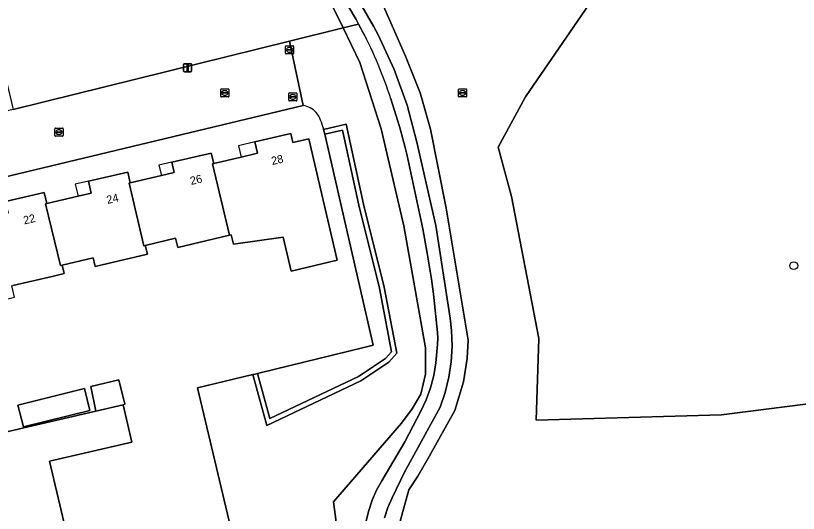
# Model space of a CAD drawing. Extents: x 162026 to 163502, y 387295 to 388169.
# Drawn here: x 163135 to 163231.8, y 388040.2 to 388101.7 of the extents above; entities that cross this region are included whole.
import ezdxf

# ---------------------------------------------------------------- set-up
doc = ezdxf.new("R2010")
doc.units = 0
for name, color, linetype in [('IMGEO_Boom', 7, 'Continuous'), ('IMGEO_Brandkraan', 7, 'Continuous'), ('IMGEO_Erf', 7, 'Continuous'), ('IMGEO_Fietspad_gesloten', 7, 'Continuous'), ('IMGEO_Grasland_overig', 7, 'Continuous'), ('IMGEO_Groenvoorziening', 7, 'Continuous'), ('IMGEO_Haag', 7, 'Continuous'), ('IMGEO_Kolk', 7, 'Continuous'), ('IMGEO_Lichtmast', 7, 'Continuous'), ('IMGEO_Loofbos', 7, 'Continuous'), ('IMGEO_Pand', 7, 'Continuous'), ('IMGEO_Pand_nummerreeks', 7, 'Continuous'), ('IMGEO_Pand_overbouw', 7, 'Continuous'), ('IMGEO_Rietland', 7, 'Continuous'), ('IMGEO_Rioolput', 7, 'Continuous'), ('IMGEO_Voetpad_open', 7, 'Continuous')]:
    doc.layers.add(name, color=color, linetype=linetype)

msp = doc.modelspace()

# ---------------------------------------------------------------- linework, layer by layer
at = {"layer": 'IMGEO_Boom'}
msp.add_circle((163231.214, 388070.796), 0.489, dxfattribs=at)
at = {"layer": 'IMGEO_Brandkraan'}
for p, q in [((163168.779, 388091.229), (163168.779, 388092.081)), ((163168.854, 388092.155), (163169.706, 388092.155)), ((163169.267, 388091.935), (163169.292, 388091.935)), ((163169.78, 388092.081), (163169.78, 388091.229)), ((163169.706, 388091.155), (163168.854, 388091.155)), ((163169.038, 388091.649), (163169.038, 388091.661)), ((163169.476, 388091.612), (163169.078, 388091.612)), ((163169.081, 388091.698), (163169.479, 388091.698)), ((163169.29, 388091.375), (163169.265, 388091.375)), ((163169.522, 388091.661), (163169.522, 388091.649))]:
    msp.add_line(p, q, dxfattribs=at)
for points in [[(163168.779, 388091.229), (163168.779, 388092.081)], [(163168.854, 388092.155), (163169.706, 388092.155)], [(163169.78, 388092.081), (163169.78, 388091.229)], [(163169.706, 388091.155), (163168.854, 388091.155)]]:
    msp.add_lwpolyline(points, dxfattribs=at)
for centre, radius, start, end in [((163168.856, 388092.079), 0.0765, 91.55205, 178.44795), ((163168.856, 388092.079), 0.0765, 91.55205, 178.44795), ((163169.704, 388092.079), 0.0765, 1.55205, 88.44795), ((163169.704, 388092.079), 0.0765, 1.55205, 88.44795), ((163168.856, 388091.231), 0.0765, 181.55205, 268.44795), ((163168.856, 388091.231), 0.0765, 181.55205, 268.44795), ((163169.078, 388091.658), 0.0403, 85.87752, 175.75265), ((163169.075, 388091.648), 0.0366, 178.93798, 274.71019), ((163169.479, 388091.655), 0.043, 264.86636, 352.45326), ((163169.483, 388091.66), 0.0386, 1.73085, 96.63898), ((163169.704, 388091.231), 0.0765, 271.55205, 358.44795), ((163169.704, 388091.231), 0.0765, 271.55205, 358.44795)]:
    msp.add_arc(centre, radius, start, end, dxfattribs=at)
for centre, major_axis, ratio, start_param, end_param in [((163169.266, 388091.655), (-0.387, 0.002), 0.722429, 4.712389, 7.853982), ((163169.291, 388091.655), (-0.39, 0.002), 0.717154, 1.570796, 4.712389)]:
    msp.add_ellipse(centre, major_axis=major_axis, ratio=ratio, start_param=start_param, end_param=end_param, dxfattribs=at)
at = {"layer": 'IMGEO_Erf'}
for points in [[(163170.568, 388090.602), (163130.309, 388080.957), (163124.989, 388079.691), (163128.407, 388065.363), (163132.109, 388049.844), (163136.546, 388050.876), (163144.925, 388052.824), (163144.296, 388055.864), (163147.753, 388056.688), (163148.53, 388053.662), (163148.307, 388053.61), (163149.378, 388049.006), (163139.212, 388046.642), (163141.154, 388038.291)], [(163133.742, 388078.706), (163138.547, 388079.83), (163138.861, 388078.486), (163142.731, 388079.391), (163144.341, 388079.767), (163143.999, 388081.229), (163148.864, 388082.367), (163149.178, 388081.028), (163153.024, 388081.927), (163154.63, 388082.303), (163154.333, 388083.572), (163159.202, 388084.711), (163159.503, 388083.423), (163162.874, 388084.211), (163164.907, 388084.687), (163164.579, 388086.088), (163169.021, 388087.127), (163169.28, 388086.02), (163171.271, 388086.486), (163174.784, 388071.46), (163169.068, 388070.124), (163168.091, 388074.301), (163161.945, 388073.438), (163161.67, 388074.611), (163161.431, 388074.555), (163155.051, 388073.062), (163154.79, 388074.179), (163151.041, 388073.302), (163151.296, 388072.211), (163144.829, 388070.698), (163144.581, 388071.758), (163140.774, 388070.867), (163141.019, 388069.822), (163139.539, 388069.476), (163134.67, 388068.337)], [(163157.514, 388055.709), (163164.341, 388057.337), (163164.633, 388057.406), (163164.925, 388057.476), (163165.065, 388057.509), (163178.048, 388060.669), (163179.216, 388060.953), (163173.218, 388087.056), (163173.083, 388087.641), (163173.063, 388087.729)], [(163170.736, 388000), (163157.514, 388055.709)]]:
    msp.add_lwpolyline(points, dxfattribs=at)
msp.add_lwpolyline([(163135.971, 388050.864), (163135.301, 388053.567), (163143.52, 388055.605), (163144.19, 388052.901)], close=True, dxfattribs=at)
for centre, radius, start, end in [((163169.989, 388087.579), 3.078, 44.49162, 79.16496), ((163167.591, 388086.531), 5.601, 12.35143, 34.90433)]:
    msp.add_arc(centre, radius, start, end, dxfattribs=at)
at = {"layer": 'IMGEO_Fietspad_gesloten'}
for points in [[(163180.617, 388039.631), (163181.043, 388040.898), (163181.58, 388042.123), (163183.093, 388045.286), (163187.514, 388053.313), (163188.128, 388055.139), (163188.576, 388057.013), (163188.856, 388058.919), (163188.964, 388060.843), (163188.899, 388062.768), (163188.72, 388064.326), (163186.964, 388075.766), (163184.621, 388086.058), (163183.425, 388090.614), (163181.827, 388095.045), (163179.84, 388099.316), (163179.268, 388100.383), (163174.209, 388109.091)], [(163176.214, 388102.749), (163177.109, 388101.207), (163177.409, 388100.654), (163177.913, 388099.727)], [(163181.39, 388091.415), (163181.819, 388090.104), (163182.474, 388088.014), (163183.148, 388085.553), (163183.376, 388084.564), (163185.342, 388075.364), (163185.898, 388072.336), (163186.428, 388069.122), (163186.69, 388067.261), (163187.187, 388062.539), (163187.219, 388061.834), (163187.177, 388061.071), (163186.967, 388058.771), (163186.703, 388057.222), (163186.301, 388055.703), (163185.766, 388054.225), (163185.1, 388052.802), (163183.124, 388049.025), (163180.295, 388044.22), (163179.644, 388043.05), (163179.1, 388041.826), (163178.667, 388040.559), (163178.35, 388039.258)]]:
    msp.add_lwpolyline(points, dxfattribs=at)
msp.add_arc((163131.413, 388075.392), 52.483, 17.77591, 27.62426, dxfattribs=at)
at = {"layer": 'IMGEO_Grasland_overig'}
for points in [[(163164.275, 388126.859), (163164.277, 388126.851), (163164.569, 388125.811), (163167.525, 388116.612), (163168.198, 388115.096), (163172.257, 388106.785), (163175.488, 388100.179), (163177.409, 388100.654), (163177.109, 388101.207), (163176.214, 388102.749), (163175.284, 388104.271), (163174.328, 388105.778), (163173.353, 388107.275), (163172.37, 388108.767), (163168.613, 388116.497), (163167.686, 388118.894), (163165.572, 388125.548), (163165.28, 388126.514), (163165.153, 388127.041), (163165.151, 388127.049)], [(163173.218, 388087.056), (163179.216, 388060.953), (163178.048, 388060.669), (163165.065, 388057.509), (163164.925, 388057.476), (163166.44, 388051.901), (163177.41, 388057.08), (163180.743, 388059.334), (163181.497, 388060.152), (163179.983, 388068.011), (163177.434, 388078.253), (163175.437, 388087.553)]]:
    msp.add_lwpolyline(points, close=True, dxfattribs=at)
for points in [[(163174.209, 388109.091), (163179.268, 388100.383), (163179.84, 388099.316), (163181.827, 388095.045), (163183.425, 388090.614), (163184.621, 388086.058), (163186.964, 388075.766), (163188.72, 388064.326), (163188.899, 388062.768), (163188.964, 388060.843), (163188.856, 388058.919), (163188.576, 388057.013), (163188.128, 388055.139), (163187.514, 388053.313), (163183.093, 388045.286), (163181.58, 388042.123), (163181.043, 388040.898), (163180.617, 388039.631)], [(163182.204, 388038.02), (163183.615, 388043.108), (163184.729, 388044.796), (163186.156, 388047.216), (163189.302, 388052.891), (163190.388, 388056.434), (163190.856, 388059.323), (163190.961, 388061.583), (163188.249, 388077.9), (163186.291, 388087.679), (163185.028, 388092.14), (163183.232, 388096.684), (163179.481, 388105.267)], [(163177.913, 388099.727), (163177.409, 388100.654), (163175.488, 388100.179), (163177.584, 388095.893), (163180.222, 388087.705), (163183.015, 388075.731), (163185.667, 388060.66), (163185.677, 388057.408), (163185.112, 388054.926), (163184.022, 388053.086), (163182.73, 388051.324), (163174.327, 388041.626), (163176.153, 388027.479)], [(163178.35, 388039.258), (163178.667, 388040.559), (163179.1, 388041.826), (163179.644, 388043.05), (163180.295, 388044.22), (163183.124, 388049.025), (163185.1, 388052.802), (163185.766, 388054.225), (163186.301, 388055.703), (163186.703, 388057.222), (163186.967, 388058.771), (163187.177, 388061.071), (163187.219, 388061.834), (163187.187, 388062.539), (163186.69, 388067.261), (163186.428, 388069.122), (163185.898, 388072.336), (163185.342, 388075.364), (163183.376, 388084.564), (163183.148, 388085.553), (163182.474, 388088.014), (163181.819, 388090.104), (163181.39, 388091.415)]]:
    msp.add_lwpolyline(points, dxfattribs=at)
msp.add_arc((163131.413, 388075.392), 52.483, 17.77591, 27.62426, dxfattribs=at)
at = {"layer": 'IMGEO_Groenvoorziening'}
for points in [[(163176.153, 388027.479), (163174.327, 388041.626), (163182.73, 388051.324), (163184.022, 388053.086), (163185.112, 388054.926), (163185.677, 388057.408), (163185.667, 388060.66), (163183.015, 388075.731), (163180.222, 388087.705), (163177.584, 388095.893), (163175.488, 388100.179), (163168.855, 388098.541), (163170.568, 388090.602)], [(163173.063, 388087.729), (163173.083, 388087.641), (163175.896, 388088.271), (163178.018, 388078.389), (163180.569, 388068.141), (163182.144, 388059.968), (163181.137, 388058.876), (163177.708, 388056.557), (163166.049, 388051.053), (163164.341, 388057.337), (163157.514, 388055.709), (163170.736, 388000), (163178.301, 387968.12), (163143.963, 387960.549), (163144.23, 387959.797), (163144.707, 387958.45)]]:
    msp.add_lwpolyline(points, dxfattribs=at)
msp.add_lwpolyline([(163180.743, 388059.334), (163177.41, 388057.08), (163166.44, 388051.901), (163164.925, 388057.476), (163164.633, 388057.406), (163164.341, 388057.337), (163166.049, 388051.053), (163177.708, 388056.557), (163181.137, 388058.876), (163182.144, 388059.968), (163180.569, 388068.141), (163178.018, 388078.389), (163175.896, 388088.271), (163173.083, 388087.641), (163173.218, 388087.056), (163175.437, 388087.553), (163177.434, 388078.253), (163179.983, 388068.011), (163181.497, 388060.152)], close=True, dxfattribs=at)
for centre, radius, start, end in [((163169.989, 388087.579), 3.078, 44.49162, 79.16496), ((163167.591, 388086.531), 5.601, 12.35143, 34.90433)]:
    msp.add_arc(centre, radius, start, end, dxfattribs=at)
at = {"layer": 'IMGEO_Haag'}
msp.add_lwpolyline([(163173.083, 388087.641), (163173.218, 388087.056), (163175.437, 388087.553), (163177.434, 388078.253), (163179.983, 388068.011), (163181.497, 388060.152), (163180.743, 388059.334), (163177.41, 388057.08), (163166.44, 388051.901), (163164.925, 388057.476), (163164.633, 388057.406), (163164.341, 388057.337), (163166.049, 388051.053), (163177.708, 388056.557), (163181.137, 388058.876), (163182.144, 388059.968), (163180.569, 388068.141), (163178.018, 388078.389), (163175.896, 388088.271)], close=True, dxfattribs=at)
at = {"layer": 'IMGEO_Kolk'}
for p, q in [((163160.371, 388091.716), (163160.371, 388092.568)), ((163160.446, 388092.642), (163161.298, 388092.642)), ((163160.63, 388092.136), (163160.63, 388092.148)), ((163161.068, 388092.099), (163160.67, 388092.099)), ((163160.673, 388092.185), (163161.071, 388092.185)), ((163160.882, 388091.862), (163160.857, 388091.862)), ((163160.859, 388092.422), (163160.884, 388092.422)), ((163161.114, 388092.148), (163161.114, 388092.136)), ((163161.372, 388092.568), (163161.372, 388091.716)), ((163161.298, 388091.642), (163160.446, 388091.642)), ((163139.866, 388086.871), (163139.866, 388087.723)), ((163139.941, 388087.797), (163140.793, 388087.797)), ((163140.125, 388087.291), (163140.125, 388087.303)), ((163140.563, 388087.254), (163140.165, 388087.254)), ((163140.168, 388087.34), (163140.566, 388087.34)), ((163140.377, 388087.017), (163140.352, 388087.017)), ((163140.354, 388087.577), (163140.379, 388087.577)), ((163140.609, 388087.303), (163140.609, 388087.291)), ((163140.867, 388087.723), (163140.867, 388086.871)), ((163140.793, 388086.797), (163139.941, 388086.797))]:
    msp.add_line(p, q, dxfattribs=at)
for points in [[(163160.371, 388091.716), (163160.371, 388092.568)], [(163160.446, 388092.642), (163161.298, 388092.642)], [(163161.372, 388092.568), (163161.372, 388091.716)], [(163161.298, 388091.642), (163160.446, 388091.642)], [(163139.866, 388086.871), (163139.866, 388087.723)], [(163139.941, 388087.797), (163140.793, 388087.797)], [(163140.867, 388087.723), (163140.867, 388086.871)], [(163140.793, 388086.797), (163139.941, 388086.797)]]:
    msp.add_lwpolyline(points, dxfattribs=at)
for centre, radius, start, end in [((163160.448, 388092.566), 0.0765, 91.55205, 178.44795), ((163160.448, 388092.566), 0.0765, 91.55205, 178.44795), ((163160.67, 388092.145), 0.0403, 85.87752, 175.75265), ((163160.667, 388092.135), 0.0366, 178.93798, 274.71019), ((163161.071, 388092.142), 0.043, 264.86636, 352.45326), ((163161.075, 388092.147), 0.0386, 1.73085, 96.63898), ((163161.296, 388092.566), 0.0765, 1.55205, 88.44795), ((163161.296, 388092.566), 0.0765, 1.55205, 88.44795), ((163160.448, 388091.718), 0.0765, 181.55205, 268.44795), ((163160.448, 388091.718), 0.0765, 181.55205, 268.44795), ((163161.296, 388091.718), 0.0765, 271.55205, 358.44795), ((163161.296, 388091.718), 0.0765, 271.55205, 358.44795), ((163139.943, 388087.721), 0.0765, 91.55205, 178.44795), ((163139.943, 388087.721), 0.0765, 91.55205, 178.44795), ((163140.165, 388087.3), 0.0403, 85.87752, 175.75265), ((163140.162, 388087.29), 0.0366, 178.93798, 274.71019), ((163140.566, 388087.297), 0.043, 264.86636, 352.45326), ((163140.57, 388087.302), 0.0386, 1.73085, 96.63898), ((163140.791, 388087.721), 0.0765, 1.55205, 88.44795), ((163140.791, 388087.721), 0.0765, 1.55205, 88.44795), ((163139.943, 388086.873), 0.0765, 181.55205, 268.44795), ((163139.943, 388086.873), 0.0765, 181.55205, 268.44795), ((163140.791, 388086.873), 0.0765, 271.55205, 358.44795), ((163140.791, 388086.873), 0.0765, 271.55205, 358.44795)]:
    msp.add_arc(centre, radius, start, end, dxfattribs=at)
for centre, major_axis, ratio, start_param, end_param in [((163160.858, 388092.142), (-0.387, 0.002), 0.722429, 4.712389, 7.853982), ((163160.883, 388092.142), (-0.39, 0.002), 0.717154, 1.570796, 4.712389), ((163140.353, 388087.297), (-0.387, 0.002), 0.722429, 4.712389, 7.853982), ((163140.378, 388087.297), (-0.39, 0.002), 0.717154, 1.570796, 4.712389)]:
    msp.add_ellipse(centre, major_axis=major_axis, ratio=ratio, start_param=start_param, end_param=end_param, dxfattribs=at)
at = {"layer": 'IMGEO_Lichtmast'}
for p, q in [((163155.778, 388094.85), (163155.778, 388095.65)), ((163155.778, 388095.65), (163155.778, 388094.85)), ((163155.878, 388095.75), (163156.668, 388095.75)), ((163156.668, 388095.75), (163155.878, 388095.75)), ((163156.768, 388095.65), (163156.768, 388094.85)), ((163156.768, 388094.85), (163156.768, 388095.65)), ((163156.668, 388094.75), (163155.878, 388094.75)), ((163155.878, 388094.75), (163156.668, 388094.75))]:
    msp.add_line(p, q, dxfattribs=at)
msp.add_lwpolyline([(163156.198, 388095.625), (163156.348, 388095.625), (163156.348, 388094.875), (163156.198, 388094.875), (163156.198, 388095.625)], dxfattribs=at)
for centre, start, end in [((163155.878, 388095.65), 90, 180), ((163155.878, 388095.65), 90, 180), ((163156.668, 388095.65), 0, 90), ((163156.668, 388095.65), 360, 90), ((163155.878, 388094.85), 180, 270), ((163155.878, 388094.85), 180, 270), ((163156.668, 388094.85), 270, 0), ((163156.668, 388094.85), 270, 0)]:
    msp.add_arc(centre, 0.1, start, end, dxfattribs=at)
at = {"layer": 'IMGEO_Loofbos'}
msp.add_lwpolyline([(163148.346, 388123.406), (163128.3, 388119.06), (163127.828, 388118.945), (163134.721, 388090.11), (163168.855, 388098.541), (163175.488, 388100.179), (163172.257, 388106.785), (163148.358, 388123.398)], close=True, dxfattribs=at)
for points in [[(163235.591, 388054.065), (163222.295, 388052.359), (163199.357, 388051.684), (163199.694, 388061.809), (163196.321, 388079.36), (163194.657, 388085.423), (163198.04, 388091.668), (163209.982, 388109.083)], [(163179.481, 388105.267), (163183.232, 388096.684), (163185.028, 388092.14), (163186.291, 388087.679), (163188.249, 388077.9), (163190.961, 388061.583), (163190.856, 388059.323), (163190.388, 388056.434), (163189.302, 388052.891), (163186.156, 388047.216), (163184.729, 388044.796), (163183.615, 388043.108), (163182.204, 388038.02)]]:
    msp.add_lwpolyline(points, dxfattribs=at)
at = {"layer": 'IMGEO_Pand'}
for points in [[(163161.67, 388074.611), (163161.945, 388073.438), (163168.091, 388074.301), (163169.068, 388070.124), (163174.784, 388071.46), (163171.271, 388086.486), (163169.28, 388086.02), (163169.021, 388087.127), (163164.579, 388086.088), (163164.907, 388084.687), (163162.874, 388084.211), (163159.503, 388083.423), (163159.359, 388083.391), (163161.431, 388074.555)], [(163161.431, 388074.555), (163159.359, 388083.391), (163159.503, 388083.423), (163159.202, 388084.711), (163154.333, 388083.572), (163154.63, 388082.303), (163153.024, 388081.927), (163149.178, 388081.028), (163149.034, 388080.996), (163150.848, 388073.263), (163151.041, 388073.302), (163154.79, 388074.179), (163155.051, 388073.062)], [(163150.848, 388073.263), (163149.034, 388080.996), (163149.178, 388081.028), (163148.864, 388082.367), (163143.999, 388081.229), (163144.341, 388079.767), (163142.731, 388079.391), (163138.861, 388078.486), (163138.714, 388078.451), (163140.551, 388070.821), (163140.774, 388070.867), (163144.581, 388071.758), (163144.829, 388070.698), (163151.296, 388072.211), (163151.041, 388073.302)], [(163128.431, 388075.978), (163130.218, 388068.338), (163130.782, 388065.93), (163134.872, 388066.887), (163134.526, 388068.303), (163134.67, 388068.337), (163139.539, 388069.476), (163141.019, 388069.822), (163140.774, 388070.867), (163140.551, 388070.821), (163138.714, 388078.451), (163138.861, 388078.486), (163138.547, 388079.83), (163133.742, 388078.706), (163134.071, 388077.297), (163132.402, 388076.907)], [(163144.925, 388052.824), (163148.307, 388053.61), (163148.53, 388053.662), (163147.753, 388056.688), (163144.296, 388055.864)], [(163135.301, 388053.567), (163135.971, 388050.864), (163144.19, 388052.901), (163143.52, 388055.605)], [(163139.212, 388046.642), (163149.378, 388049.006), (163148.307, 388053.61), (163144.925, 388052.824), (163136.546, 388050.876), (163132.109, 388049.844), (163131.675, 388049.743), (163132.881, 388044.555), (163130.61, 388044.027), (163134.487, 388027.353), (163139.358, 388028.486), (163145.574, 388029.931), (163143.504, 388038.837), (163141.154, 388038.291)]]:
    msp.add_lwpolyline(points, close=True, dxfattribs=at)
at = {"layer": 'IMGEO_Pand_overbouw'}
for points in [[(163162.874, 388084.211), (163164.907, 388084.687), (163164.579, 388086.088), (163162.546, 388085.613)], [(163154.333, 388083.572), (163152.727, 388083.196), (163153.024, 388081.927), (163154.63, 388082.303)], [(163142.731, 388079.391), (163144.341, 388079.767), (163143.999, 388081.229), (163142.389, 388080.852)]]:
    msp.add_lwpolyline(points, close=True, dxfattribs=at)
at = {"layer": 'IMGEO_Rietland'}
msp.add_lwpolyline([(163242.975, 388143.92), (163205.947, 388135.893), (163205.952, 388135.889), (163215.9, 388121.802), (163209.982, 388109.083), (163198.04, 388091.668), (163194.657, 388085.423), (163196.321, 388079.36), (163199.694, 388061.809), (163199.357, 388051.684), (163222.295, 388052.359), (163235.591, 388054.065), (163236.126, 388069.235), (163236.708, 388073.449), (163237.297, 388077.716), (163244.255, 388084.997), (163250.673, 388094.674), (163253.591, 388102.679), (163255.161, 388106.986), (163254.004, 388111.761), (163249.116, 388127.25), (163248.785, 388132.752), (163244.639, 388140.759), (163242.976, 388143.919)], close=True, dxfattribs=at)
at = {"layer": 'IMGEO_Rioolput'}
for p, q in [((163168.373, 388097.04), (163168.373, 388097.892)), ((163168.448, 388097.966), (163169.3, 388097.966)), ((163168.861, 388097.746), (163168.886, 388097.746)), ((163169.374, 388097.892), (163169.374, 388097.04)), ((163169.3, 388096.966), (163168.448, 388096.966)), ((163168.632, 388097.46), (163168.632, 388097.472)), ((163169.07, 388097.423), (163168.672, 388097.423)), ((163168.675, 388097.509), (163169.073, 388097.509)), ((163168.884, 388097.186), (163168.859, 388097.186)), ((163169.116, 388097.472), (163169.116, 388097.46)), ((163189.767, 388091.722), (163189.767, 388092.574)), ((163189.842, 388092.648), (163190.694, 388092.648)), ((163190.026, 388092.142), (163190.026, 388092.154)), ((163190.464, 388092.105), (163190.066, 388092.105)), ((163190.069, 388092.191), (163190.467, 388092.191)), ((163190.278, 388091.868), (163190.253, 388091.868)), ((163190.255, 388092.428), (163190.28, 388092.428)), ((163190.51, 388092.154), (163190.51, 388092.142)), ((163190.768, 388092.574), (163190.768, 388091.722)), ((163190.694, 388091.648), (163189.842, 388091.648))]:
    msp.add_line(p, q, dxfattribs=at)
for points in [[(163168.373, 388097.04), (163168.373, 388097.892)], [(163168.448, 388097.966), (163169.3, 388097.966)], [(163169.374, 388097.892), (163169.374, 388097.04)], [(163169.3, 388096.966), (163168.448, 388096.966)], [(163189.767, 388091.722), (163189.767, 388092.574)], [(163189.842, 388092.648), (163190.694, 388092.648)], [(163190.768, 388092.574), (163190.768, 388091.722)], [(163190.694, 388091.648), (163189.842, 388091.648)]]:
    msp.add_lwpolyline(points, dxfattribs=at)
for centre, radius, start, end in [((163168.45, 388097.89), 0.0765, 91.55205, 178.44795), ((163168.45, 388097.89), 0.0765, 91.55205, 178.44795), ((163169.298, 388097.89), 0.0765, 1.55205, 88.44795), ((163169.298, 388097.89), 0.0765, 1.55205, 88.44795), ((163168.45, 388097.042), 0.0765, 181.55205, 268.44795), ((163168.45, 388097.042), 0.0765, 181.55205, 268.44795), ((163168.672, 388097.469), 0.0403, 85.87752, 175.75265), ((163168.669, 388097.459), 0.0366, 178.93798, 274.71019), ((163169.073, 388097.466), 0.043, 264.86636, 352.45326), ((163169.077, 388097.471), 0.0386, 1.73085, 96.63898), ((163169.298, 388097.042), 0.0765, 271.55205, 358.44795), ((163169.298, 388097.042), 0.0765, 271.55205, 358.44795), ((163189.844, 388092.572), 0.0765, 91.55205, 178.44795), ((163189.844, 388092.572), 0.0765, 91.55205, 178.44795), ((163190.066, 388092.151), 0.0403, 85.87752, 175.75265), ((163190.063, 388092.141), 0.0366, 178.93798, 274.71019), ((163190.467, 388092.148), 0.043, 264.86636, 352.45326), ((163190.471, 388092.153), 0.0386, 1.73085, 96.63898), ((163190.692, 388092.572), 0.0765, 1.55205, 88.44795), ((163190.692, 388092.572), 0.0765, 1.55205, 88.44795), ((163189.844, 388091.724), 0.0765, 181.55205, 268.44795), ((163189.844, 388091.724), 0.0765, 181.55205, 268.44795), ((163190.692, 388091.724), 0.0765, 271.55205, 358.44795), ((163190.692, 388091.724), 0.0765, 271.55205, 358.44795)]:
    msp.add_arc(centre, radius, start, end, dxfattribs=at)
for centre, major_axis, ratio, start_param, end_param in [((163168.86, 388097.466), (-0.387, 0.002), 0.722429, 4.712389, 7.853982), ((163168.885, 388097.466), (-0.39, 0.002), 0.717154, 1.570796, 4.712389), ((163190.254, 388092.148), (-0.387, 0.002), 0.722429, 4.712389, 7.853982), ((163190.279, 388092.148), (-0.39, 0.002), 0.717154, 1.570796, 4.712389)]:
    msp.add_ellipse(centre, major_axis=major_axis, ratio=ratio, start_param=start_param, end_param=end_param, dxfattribs=at)
at = {"layer": 'IMGEO_Voetpad_open'}
msp.add_lwpolyline([(163170.568, 388090.602), (163168.855, 388098.541), (163134.721, 388090.11), (163131.818, 388089.424), (163132.55, 388086.326), (163127.426, 388085.118), (163123.975, 388084.295), (163124.989, 388079.691), (163130.309, 388080.957)], close=True, dxfattribs=at)

# ---------------------------------------------------------------- texts
at = {"layer": 'IMGEO_Pand_nummerreeks'}
for s, rotation, p in [('28', 13.16501, (163166.745, 388083.226)), ('26', 13.16638, (163156.71, 388080.76)), ('24', 13.16566, (163146.374, 388078.416)), ('22', 13.16606, (163136.084, 388075.885))]:
    msp.add_text(s, height=1, rotation=rotation, dxfattribs=at).set_placement(p)

doc.saveas('drawing.dxf')
